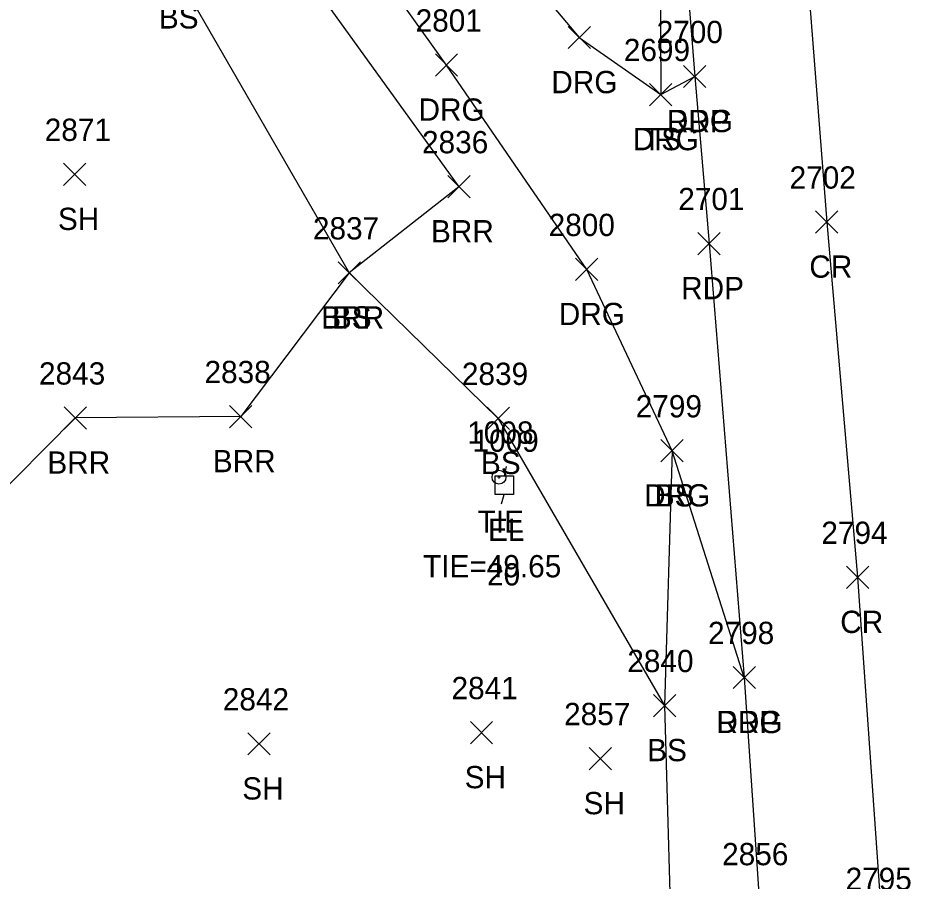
# Model space of a CAD drawing. Extents: x 1461855 to 1464118, y 556196 to 557441.
# Drawn here: x 1462324.1 to 1462404.4, y 556684.1 to 556761.6 of the extents above; entities that cross this region are included whole.
import ezdxf

# ---------------------------------------------------------------- set-up
doc = ezdxf.new("R2010")
doc.units = 0
for name, color, linetype in [('C_A', 7, 'Continuous'), ('C_C', 7, 'Continuous'), ('C_I', 7, 'Continuous'), ('CBP', 7, 'Continuous'), ('L_A', 7, 'Continuous'), ('L_I', 7, 'Continuous'), ('L_TIC', 7, 'Continuous'), ('LABL', 7, 'Continuous'), ('LELB', 7, 'Continuous'), ('P_A', 7, 'Continuous'), ('P_I', 7, 'Continuous'), ('P_TIC', 7, 'Continuous'), ('PET', 7, 'Continuous'), ('PRC', 7, 'Continuous'), ('R_A', 7, 'Continuous'), ('R_I', 7, 'Continuous'), ('R_TIC', 7, 'Continuous'), ('RDG', 7, 'Continuous'), ('U_A', 7, 'Continuous'), ('U_C', 7, 'Continuous'), ('U_I', 7, 'Continuous'), ('UEPT', 7, 'Continuous')]:
    doc.layers.add(name, color=color, linetype=linetype)

msp = doc.modelspace()

# ---------------------------------------------------------------- linework, layer by layer
at = {"layer": 'CBP'}
for radius in [0.625, 0.0833]:
    msp.add_circle((1462367.276, 556720.376), radius, dxfattribs=at)
at = {"layer": 'L_TIC'}
for points in [[(1462380.802, 556753.729), (1462382.802, 556755.729)], [(1462382.802, 556753.729), (1462380.802, 556755.729)], [(1462328.169, 556746.564), (1462330.169, 556748.564)], [(1462330.169, 556746.564), (1462328.169, 556748.564)], [(1462362.678, 556745.455), (1462364.678, 556747.455)], [(1462364.678, 556745.455), (1462362.678, 556747.455)], [(1462352.824, 556737.718), (1462354.824, 556739.718)], [(1462354.824, 556737.718), (1462352.824, 556739.718)], [(1462352.824, 556737.718), (1462354.824, 556739.718)], [(1462354.824, 556737.718), (1462352.824, 556739.718)], [(1462328.219, 556724.686), (1462330.219, 556726.686)], [(1462330.219, 556724.686), (1462328.219, 556726.686)], [(1462343.084, 556724.815), (1462345.084, 556726.815)], [(1462345.084, 556724.815), (1462343.084, 556726.815)], [(1462366.213, 556724.65), (1462368.213, 556726.65)], [(1462368.213, 556724.65), (1462366.213, 556726.65)], [(1462381.823, 556721.739), (1462383.823, 556723.739)], [(1462383.823, 556721.739), (1462381.823, 556723.739)], [(1462381.146, 556698.864), (1462383.146, 556700.864)], [(1462383.146, 556698.864), (1462381.146, 556700.864)], [(1462381.146, 556698.864), (1462383.146, 556700.864)], [(1462383.146, 556698.864), (1462381.146, 556700.864)], [(1462364.705, 556696.436), (1462366.705, 556698.436)], [(1462366.705, 556696.436), (1462364.705, 556698.436)], [(1462344.727, 556695.423), (1462346.727, 556697.423)], [(1462346.727, 556695.423), (1462344.727, 556697.423)], [(1462375.385, 556694.101), (1462377.385, 556696.101)], [(1462377.385, 556694.101), (1462375.385, 556696.101)]]:
    msp.add_lwpolyline(points, dxfattribs=at)
at = {"layer": 'LABL'}
msp.add_lwpolyline([(1462266.968, 556912.47), (1462274.515, 556891.228), (1462280.072, 556865.695), (1462289.541, 556828.049), (1462304.725, 556803.64), (1462320.722, 556797.247), (1462335.194, 556786.528), (1462348.916, 556766.907), (1462363.678, 556746.455), (1462353.824, 556738.718), (1462344.084, 556725.815), (1462329.219, 556725.686), (1462313.316, 556709.65), (1462319.883, 556687.654), (1462319.868, 556671.787), (1462309.529, 556658.61)], dxfattribs=at)
at = {"layer": 'LELB'}
for points in [[(1462298.791, 556927.086), (1462302.533, 556917.209), (1462305.123, 556905.676), (1462302.57, 556876.564), (1462305.98, 556856.208), (1462308.287, 556833.249), (1462314.594, 556815.407), (1462320.722, 556797.247), (1462329.011, 556778.022), (1462338.285, 556765.658), (1462353.824, 556738.718), (1462367.213, 556725.65), (1462382.146, 556699.864)], [(1462372.907, 556853.364), (1462374.968, 556830.009), (1462380.484, 556786.849), (1462381.728, 556772.518), (1462381.802, 556754.729)], [(1462382.823, 556722.739), (1462382.146, 556699.864), (1462382.891, 556673.578), (1462386.972, 556640.274), (1462389.222, 556598.199)]]:
    msp.add_lwpolyline(points, dxfattribs=at)
at = {"layer": 'P_TIC'}
for points in [[(1462383.86, 556755.349), (1462385.86, 556757.349)], [(1462385.86, 556755.349), (1462383.86, 556757.349)], [(1462395.716, 556742.279), (1462397.716, 556744.279)], [(1462397.716, 556742.279), (1462395.716, 556744.279)], [(1462385.146, 556740.35), (1462387.146, 556742.35)], [(1462387.146, 556740.35), (1462385.146, 556742.35)], [(1462398.491, 556710.378), (1462400.491, 556712.378)], [(1462400.491, 556710.378), (1462398.491, 556712.378)], [(1462388.308, 556701.384), (1462390.308, 556703.384)], [(1462390.308, 556701.384), (1462388.308, 556703.384)]]:
    msp.add_lwpolyline(points, dxfattribs=at)
at = {"layer": 'PET'}
msp.add_lwpolyline([(1462362.028, 557020.038), (1462364.048, 556983.228), (1462364.395, 556972.861), (1462366.432, 556947.211), (1462369.72, 556911.822), (1462372.486, 556881.812), (1462376.146, 556849.732), (1462377.94, 556830.3), (1462382.423, 556787.089), (1462384.86, 556756.349), (1462386.146, 556741.35), (1462389.308, 556702.384), (1462390.633, 556682.523), (1462394.112, 556641.355), (1462397.729, 556598.464)], dxfattribs=at)
at = {"layer": 'PRC'}
msp.add_lwpolyline([(1462372.668, 557021), (1462375.134, 556983.575), (1462377.28, 556947.871), (1462380.666, 556912.862), (1462383.062, 556883.187), (1462386.588, 556850.471), (1462388.493, 556830.992), (1462393.274, 556787.235), (1462396.716, 556743.279), (1462399.491, 556711.378), (1462401.666, 556680.299), (1462405.065, 556640.857), (1462409.079, 556598.374)], dxfattribs=at)
at = {"layer": 'R_TIC'}
for points in [[(1462373.487, 556758.85), (1462375.487, 556760.85)], [(1462375.487, 556758.85), (1462373.487, 556760.85)], [(1462361.561, 556756.379), (1462363.561, 556758.379)], [(1462363.561, 556756.379), (1462361.561, 556758.379)], [(1462383.86, 556755.349), (1462385.86, 556757.349)], [(1462385.86, 556755.349), (1462383.86, 556757.349)], [(1462380.802, 556753.729), (1462382.802, 556755.729)], [(1462382.802, 556753.729), (1462380.802, 556755.729)], [(1462374.158, 556738.022), (1462376.158, 556740.022)], [(1462376.158, 556738.022), (1462374.158, 556740.022)], [(1462381.823, 556721.739), (1462383.823, 556723.739)], [(1462383.823, 556721.739), (1462381.823, 556723.739)], [(1462388.308, 556701.384), (1462390.308, 556703.384)], [(1462390.308, 556701.384), (1462388.308, 556703.384)]]:
    msp.add_lwpolyline(points, dxfattribs=at)
at = {"layer": 'RDG'}
for points in [[(1462389.308, 556702.384), (1462382.823, 556722.739), (1462375.158, 556739.022), (1462362.561, 556757.379), (1462344.458, 556782.714), (1462331.897, 556796.693), (1462320.223, 556814.153), (1462314.76, 556835.2), (1462311.815, 556859.757), (1462312.08, 556892.515), (1462314.635, 556919.621), (1462308.287, 556930.668)], [(1462376.146, 556849.732), (1462372.907, 556853.364), (1462368.425, 556862.431), (1462353.045, 556878.152), (1462343.636, 556880.743), (1462333.026, 556878.266), (1462326.572, 556866.81), (1462326.668, 556842.978), (1462331.95, 556823.3), (1462343.034, 556801.179), (1462363.803, 556772.529), (1462374.487, 556759.85), (1462381.802, 556754.729), (1462384.86, 556756.349)]]:
    msp.add_lwpolyline(points, dxfattribs=at)
at = {"layer": 'UEPT'}
for p, q in [((1462367.921, 556721.314), (1462367.755, 556720.481)), ((1462366.921, 556718.814), (1462366.921, 556720.481)), ((1462366.921, 556720.481), (1462368.588, 556720.481)), ((1462368.588, 556720.481), (1462368.588, 556718.814)), ((1462367.755, 556719.648), (1462367.755, 556719.648)), ((1462368.588, 556718.814), (1462366.921, 556718.814)), ((1462367.505, 556717.981), (1462367.755, 556718.814))]:
    msp.add_line(p, q, dxfattribs=at)

# ---------------------------------------------------------------- texts
at = {"layer": 'C_A'}
msp.add_text('TIE', height=2, dxfattribs=at).set_placement((1462365.355, 556715.376))
at = {"layer": 'C_C'}
msp.add_text('TIE=49.65', height=2, dxfattribs=at).set_placement((1462360.457, 556711.376))
at = {"layer": 'C_I'}
msp.add_text('1008', height=2, dxfattribs=at).set_placement((1462364.426, 556723.376))
at = {"layer": 'L_A'}
for s, p in [('BS', (1462336.726, 556760.658)), ('TS', (1462380.212, 556749.729)), ('SH', (1462327.657, 556742.564)), ('BRR', (1462361.166, 556741.455)), ('BRR', (1462351.312, 556733.718)), ('BS', (1462352.265, 556733.718)), ('BRR', (1462326.708, 556720.686)), ('BRR', (1462341.572, 556720.815)), ('BS', (1462365.654, 556720.65)), ('BS', (1462381.263, 556717.739)), ('BS', (1462380.587, 556694.864)), ('BS', (1462380.587, 556694.864)), ('SH', (1462364.193, 556692.436)), ('SH', (1462344.215, 556691.423)), ('SH', (1462374.873, 556690.101))]:
    msp.add_text(s, height=2, dxfattribs=at).set_placement(p)
at = {"layer": 'L_I'}
for s, p in [('2699', (1462378.487, 556757.729)), ('2871', (1462326.476, 556750.564)), ('2836', (1462360.363, 556749.455)), ('2837', (1462350.564, 556741.718)), ('2837', (1462350.564, 556741.718)), ('2843', (1462325.96, 556728.686)), ('2838', (1462340.824, 556728.815)), ('2839', (1462363.945, 556728.65)), ('2799', (1462379.555, 556725.739)), ('2840', (1462378.8, 556702.864)), ('2840', (1462378.8, 556702.864)), ('2841', (1462363.012, 556700.436)), ('2842', (1462342.467, 556699.423)), ('2857', (1462373.125, 556698.101))]:
    msp.add_text(s, height=2, dxfattribs=at).set_placement(p)
at = {"layer": 'P_A'}
for s, p in [('RDP', (1462382.349, 556751.349)), ('CR', (1462395.149, 556738.279)), ('RDP', (1462383.634, 556736.35)), ('CR', (1462397.924, 556706.378)), ('RDP', (1462386.797, 556697.384))]:
    msp.add_text(s, height=2, dxfattribs=at).set_placement(p)
at = {"layer": 'P_I'}
for s, p in [('2700', (1462381.435, 556759.349)), ('2702', (1462393.377, 556746.279)), ('2701', (1462383.374, 556744.35)), ('2794', (1462396.231, 556714.378)), ('2798', (1462386.049, 556705.384)), ('2856', (1462387.319, 556685.523)), ('2795', (1462398.406, 556683.299))]:
    msp.add_text(s, height=2, dxfattribs=at).set_placement(p)
at = {"layer": 'R_A'}
for p in [(1462371.975, 556754.85), (1462360.049, 556752.379), (1462382.349, 556751.349), (1462379.29, 556749.729), (1462372.646, 556734.022), (1462380.311, 556717.739), (1462386.797, 556697.384)]:
    msp.add_text('DRG', height=2, dxfattribs=at).set_placement(p)
at = {"layer": 'R_I'}
for s, p in [('2801', (1462359.789, 556760.379)), ('2700', (1462381.435, 556759.349)), ('2699', (1462378.487, 556757.729)), ('2800', (1462371.733, 556742.022)), ('2799', (1462379.555, 556725.739)), ('2798', (1462386.049, 556705.384)), ('2856', (1462387.319, 556685.523))]:
    msp.add_text(s, height=2, dxfattribs=at).set_placement(p)
at = {"layer": 'U_A'}
msp.add_text('EL', height=2, dxfattribs=at).set_placement((1462366.29, 556714.648))
at = {"layer": 'U_C'}
msp.add_text('20', height=2, dxfattribs=at).set_placement((1462366.203, 556710.648))
at = {"layer": 'U_I'}
msp.add_text('1009', height=2, dxfattribs=at).set_placement((1462364.896, 556722.648))

doc.saveas('drawing.dxf')
